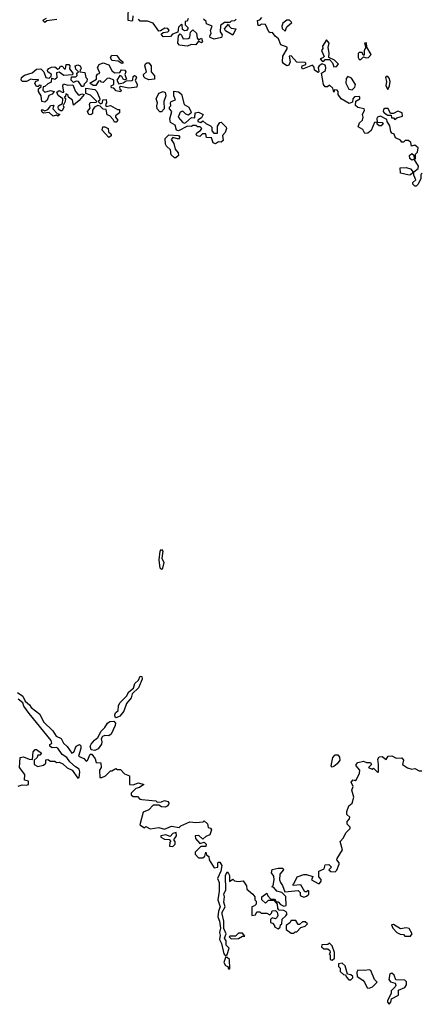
# Model space of a CAD drawing. Extents: x 2494106 to 2685573, y 758056 to 915185.
# Tile 299 of 507: x 2566737 to 2569561, y 891710 to 898630. Entities that reach past the tile are written whole.
import ezdxf

# ---------------------------------------------------------------- set-up
doc = ezdxf.new("R2010")
doc.units = 0

msp = doc.modelspace()

# ---------------------------------------------------------------- linework, layer by layer
at = {"layer": '0CON05XD'}
for points in [[(2567531.7, 898658.3), (2567530, 898625), (2567525, 898620), (2567500, 898625), (2567502.5, 898737.5)], [(2566998.3, 898631.7), (2566928.3, 898621.7), (2566915, 898610), (2566903, 898623), (2566905, 898630), (2566925, 898640)], [(2567921.7, 898638.3), (2567915, 898620), (2567901.7, 898618.3), (2567900, 898595), (2567920, 898575), (2567920, 898565), (2567910, 898555), (2567895, 898552.5), (2567881.7, 898561.7), (2567880, 898595), (2567875, 898600), (2567853, 898577), (2567848.3, 898541.7), (2567811.7, 898528.3), (2567797, 898513), (2567745, 898510), (2567731.7, 898528.3), (2567745, 898540), (2567780, 898545), (2567787.5, 898555), (2567778.3, 898568.3), (2567758.3, 898571.7), (2567728.3, 898551.7), (2567715, 898550), (2567676.2, 898606.2), (2567635, 898620), (2567585, 898620), (2567573, 898633)], [(2568260, 898635), (2568248.3, 898621.7), (2568225, 898620), (2568215, 898610), (2568178.3, 898611.7), (2568150, 898590), (2568146.7, 898545), (2568160, 898525), (2568156.7, 898505), (2568105, 898494.2), (2568076.2, 898505), (2568073.3, 898515), (2568083.3, 898535), (2568078.8, 898555), (2568090, 898585), (2568051.7, 898601.7), (2568048.3, 898618.3), (2568030, 898635)], [(2568900.7, 898159.3), (2568885, 898158.8), (2568874.2, 898174.2), (2568860, 898255), (2568887, 898273), (2568890, 898295), (2568885, 898310), (2568865, 898320), (2568843.6, 898306.4), (2568836.7, 898295), (2568840, 898265), (2568835, 898260), (2568810, 898275), (2568807, 898297), (2568795, 898310), (2568725, 898283.3), (2568720, 898295), (2568723.8, 898306.2), (2568750, 898315), (2568750, 898325), (2568745, 898330), (2568685, 898332.5), (2568645, 898377.5), (2568632.5, 898375), (2568640, 898335), (2568629.3, 898310.7), (2568615, 898306.7), (2568592.1, 898322.1), (2568585.7, 898335), (2568586.7, 898375), (2568617.5, 898425), (2568617, 898437), (2568573.1, 898453.1), (2568556.1, 898496.1), (2568533.6, 898513.6), (2568515, 898540), (2568498.3, 898538.3), (2568490, 898545), (2568466, 898596), (2568435, 898600), (2568425, 898590), (2568415, 898590), (2568410, 898625), (2568425, 898630), (2568440, 898645)], [(2568605, 898550), (2568615, 898580), (2568650, 898610), (2568635, 898627.5), (2568615, 898627.5), (2568586.7, 898605), (2568580, 898585), (2568582.5, 898567.5), (2568605, 898550)], [(2567915, 898443.8), (2567860.7, 898450.7), (2567850, 898465), (2567853.3, 898516.7), (2567865, 898530), (2567875, 898522.5), (2567886.7, 898496.7), (2567921.7, 898498.3), (2567933.8, 898506.2), (2567938, 898542), (2567955, 898560), (2567980, 898535), (2567985, 898500), (2567995, 898490), (2568015, 898500), (2568022.5, 898475), (2568015, 898467.5), (2567995, 898480), (2567975.9, 898454.1), (2567945, 898456.2), (2567915, 898443.8)], [(2568235, 898522.5), (2568185, 898552.5), (2568177.5, 898565), (2568205, 898600), (2568210, 898585), (2568225, 898570), (2568257, 898567), (2568235, 898522.5)], [(2568945, 898300), (2568965, 898302.5), (2568978.3, 898318.3), (2568950, 898345), (2568910, 898365), (2568913.3, 898395), (2568906.7, 898435), (2568912.5, 898465), (2568895, 898490), (2568867.5, 898445), (2568868.3, 898428.3), (2568860, 898415), (2568877.5, 898372.5), (2568868.3, 898361.7), (2568850, 898355), (2568865, 898340), (2568875, 898340), (2568885, 898350), (2568915, 898350), (2568937.5, 898327.5), (2568945, 898300)], [(2569135, 898350), (2569155, 898370), (2569173.3, 898363.3), (2569190, 898365), (2569207.5, 898385), (2569178.3, 898438.3), (2569175, 898467.5), (2569162.5, 898465), (2569170, 898435), (2569160, 898415), (2569158.3, 898381.7), (2569151.7, 898381.7), (2569145, 898400), (2569125, 898400), (2569118.3, 898391.7), (2569117.5, 898365), (2569125, 898350), (2569135, 898350)], [(2567455, 898322), (2567429.2, 898339.2), (2567384.2, 898344.2), (2567376.4, 898363.6), (2567385, 898380), (2567419.3, 898379.3), (2567437.5, 898355), (2567463.3, 898335), (2567462.5, 898325), (2567455, 898322)], [(2566915, 898050), (2566892.5, 898055), (2566887.5, 898095), (2566870, 898125), (2566870, 898145), (2566888.3, 898161.7), (2566888.3, 898168.3), (2566875, 898170), (2566868.3, 898161.7), (2566855, 898160), (2566843, 898183), (2566851.7, 898198.3), (2566867, 898203), (2566870, 898210), (2566835, 898206.7), (2566815, 898212), (2566785, 898196.7), (2566757, 898197), (2566747.5, 898205), (2566750, 898225), (2566770.6, 898239.4), (2566825, 898258), (2566855, 898283.8), (2566885, 898284.4), (2566908, 898265), (2566920, 898225), (2566945, 898220), (2566957.5, 898232.5), (2566960, 898245), (2566934.1, 898264.1), (2566932, 898275), (2566941.5, 898288.5), (2566962.1, 898297.9), (2566985, 898298.6), (2567005, 898282.5), (2567015, 898286.7), (2567025, 898303.3), (2567035, 898303.8), (2567055, 898282.5), (2567060, 898285), (2567064.3, 898315.7), (2567083.3, 898315), (2567090, 898305), (2567087.5, 898285), (2567110, 898255), (2567108.3, 898241.7), (2567048.3, 898238.3), (2567015, 898262.5), (2566995, 898257.5), (2566998.3, 898221.7), (2566985, 898210), (2566961.7, 898218.3), (2566958.3, 898191.7), (2566935, 898180), (2566915, 898160), (2566901.7, 898158.3), (2566900, 898135), (2566915, 898120), (2566955, 898132.5), (2566980, 898125), (2566965, 898107.5), (2566943.3, 898096.7), (2566930, 898065), (2566915, 898050)], [(2567185, 898160), (2567175, 898160), (2567150, 898195), (2567135, 898197.5), (2567115, 898190), (2567100, 898205), (2567101.7, 898228.3), (2567131.7, 898228.3), (2567141.7, 898238.3), (2567140, 898255), (2567150, 898265), (2567133, 898283), (2567127.5, 898305), (2567145, 898313.3), (2567162.5, 898305), (2567167.5, 898295), (2567170, 898285), (2567161.7, 898278.3), (2567160, 898265), (2567195, 898260), (2567202.5, 898225), (2567212.5, 898215), (2567210, 898195), (2567191.7, 898178.3), (2567185, 898160)], [(2567445, 898122.5), (2567415, 898130), (2567398.3, 898148.3), (2567381.7, 898151.7), (2567380, 898165), (2567400, 898175), (2567400, 898205), (2567369.3, 898219.3), (2567353, 898217), (2567325, 898190), (2567311.7, 898191.7), (2567305, 898200), (2567291.7, 898198.3), (2567271.7, 898168.3), (2567255, 898167.5), (2567230, 898185), (2567278.3, 898211.7), (2567277.5, 898235), (2567283.3, 898246.7), (2567300, 898255), (2567283.8, 898295), (2567295, 898315.7), (2567325, 898328), (2567365, 898313.3), (2567384.3, 898274.3), (2567405, 898257.5), (2567441.7, 898258.3), (2567453, 898277), (2567476.7, 898275), (2567483.3, 898265), (2567477.5, 898245), (2567487.5, 898212.5), (2567475, 898207.5), (2567465, 898212.5), (2567455, 898230), (2567441.7, 898238.3), (2567420, 898205), (2567435, 898180), (2567465, 898187.5), (2567485, 898200), (2567525, 898202.5), (2567531.7, 898208.3), (2567535, 898230), (2567545, 898238), (2567555, 898233.3), (2567558.8, 898221.2), (2567550, 898205), (2567563.3, 898175), (2567560, 898155), (2567505, 898150), (2567445, 898160), (2567440, 898155), (2567441.7, 898141.7), (2567450, 898135), (2567445, 898122.5)], [(2567645, 898208.1), (2567618.6, 898218.6), (2567609.7, 898229.7), (2567606.7, 898245), (2567630, 898265), (2567616.2, 898305), (2567620.8, 898319.2), (2567632, 898328), (2567645, 898326.2), (2567662.5, 898305), (2567662.5, 898265), (2567685.8, 898235.8), (2567685, 898213.3), (2567645, 898208.1)], [(2569075, 898137.5), (2569093.6, 898156.4), (2569097.5, 898175), (2569069.3, 898219.3), (2569045, 898230), (2569033, 898217), (2569030, 898185), (2569052.3, 898142.3), (2569075, 898137.5)], [(2569325, 898140), (2569337.5, 898165), (2569342.5, 898195), (2569335, 898220), (2569325, 898230), (2569315, 898230), (2569310, 898225), (2569317.5, 898195), (2569312.5, 898165), (2569325, 898140)], [(2567035, 897990), (2567025, 897990), (2567010.7, 898000.7), (2567007.5, 898015), (2567010, 898025), (2567038.3, 898041.7), (2567040, 898075), (2567007, 898097), (2566998.3, 898121.7), (2567015, 898132.5), (2567035, 898120), (2567048.3, 898121.7), (2567040, 898165), (2567045, 898180), (2567075, 898170), (2567111.7, 898171.7), (2567130, 898125), (2567145, 898107.5), (2567155, 898100), (2567175, 898110), (2567190, 898105), (2567155, 898062.5), (2567115, 898030), (2567107.5, 898065), (2567080, 898085), (2567078.3, 898098.3), (2567061.7, 898108.3), (2567058.3, 898091.7), (2567050, 898085), (2567060, 898075), (2567057.5, 898055), (2567042.5, 898027.5), (2567047.5, 898015), (2567035, 897990)], [(2567415, 897910), (2567405, 897910), (2567395, 897930), (2567370, 897955), (2567351.7, 897961.7), (2567345, 898000), (2567325, 898002.5), (2567302.5, 898022.5), (2567287, 898027), (2567262.5, 898015), (2567250, 897995), (2567248.3, 897971.7), (2567237.5, 897962.5), (2567222.5, 897965), (2567213.3, 897985), (2567231.7, 898008.3), (2567227.5, 898035), (2567231.7, 898048.3), (2567275, 898050), (2567280, 898055), (2567235, 898100), (2567201.7, 898111.7), (2567201.7, 898148.3), (2567265, 898140), (2567280, 898125), (2567300, 898075), (2567298.3, 898061.7), (2567290, 898055), (2567305, 898040), (2567320, 898045), (2567321.7, 898068.3), (2567345, 898070), (2567347.5, 898045), (2567340, 898035), (2567345, 898020), (2567375, 898027.5), (2567425, 898000), (2567438.3, 897998.3), (2567440, 897975), (2567410, 897955), (2567410, 897945), (2567427.5, 897925), (2567415, 897910)], [(2569568.3, 897551.7), (2569558.3, 897541.7), (2569557, 897513), (2569537, 897473), (2569525, 897460), (2569515, 897460), (2569502.5, 897475), (2569502.5, 897485), (2569522.5, 897505), (2569508.3, 897538.3), (2569508.3, 897561.7), (2569540, 897585), (2569541.7, 897601.7), (2569510, 897650), (2569495, 897642.5), (2569480, 897655), (2569477.5, 897675), (2569495, 897690), (2569508.3, 897678.3), (2569510, 897650), (2569515, 897650), (2569520, 897655), (2569520, 897685), (2569535, 897700), (2569538.8, 897728.8), (2569515, 897747.5), (2569491.7, 897741.7), (2569487, 897767), (2569471.7, 897781.7), (2569448.3, 897781.7), (2569435, 897770), (2569425, 897770), (2569415, 897782.5), (2569380.5, 897800.5), (2569370, 897825), (2569353.6, 897833.6), (2569347.5, 897845), (2569340, 897885), (2569320, 897915), (2569318.3, 897928.3), (2569275, 897952.5), (2569252.5, 897945), (2569247.5, 897935), (2569250, 897910), (2569287, 897907), (2569292.5, 897895), (2569280, 897885), (2569265, 897883.3), (2569250, 897895), (2569250, 897910), (2569231.7, 897908.3), (2569207.7, 897852.3), (2569186.1, 897833.9), (2569165, 897830), (2569149.3, 897859.3), (2569118.3, 897878.3), (2569127.5, 897905), (2569146.7, 897925), (2569152.5, 897945), (2569147.5, 897965), (2569162.5, 897995), (2569160, 898005), (2569115, 898013.3), (2569098.3, 898028.3), (2569101.7, 898058.3), (2569130, 898075), (2569130, 898085), (2569125, 898090), (2569091.7, 898088.3), (2569080, 898075), (2569078.3, 898051.7), (2569055, 898042.5), (2568997.5, 898075), (2568977.5, 898105), (2568977.5, 898125), (2568970, 898135), (2568951.7, 898138.3), (2568945, 898120), (2568938.3, 898148.3), (2568915, 898170), (2568900.7, 898159.3)], [(2567722, 897982), (2567704, 898005), (2567700.8, 898025), (2567706.2, 898045), (2567696, 898075), (2567716, 898115), (2567746.4, 898126.4), (2567759.3, 898119.3), (2567766, 898095), (2567750, 898055), (2567753.8, 898005), (2567735, 897982.5), (2567722, 897982)], [(2568115, 897757.5), (2568097.5, 897765), (2568085, 897800), (2568051.7, 897801.7), (2568047, 897827), (2568023, 897827), (2568005, 897810), (2567983.3, 897813.3), (2567977.5, 897825), (2567982.5, 897835), (2568009.3, 897850.7), (2568017.5, 897865), (2568007, 897877), (2567988.3, 897878.3), (2567975, 897887.5), (2567955, 897887.5), (2567945, 897880), (2567918.3, 897881.7), (2567855, 897850), (2567840, 897855), (2567829.3, 897889.3), (2567797, 897907), (2567793, 897933), (2567807.5, 897985), (2567790, 898005), (2567790, 898015), (2567800, 898025), (2567796.7, 898045), (2567803.3, 898055), (2567832.5, 898067.5), (2567821.2, 898095), (2567821.7, 898128.3), (2567855, 898122.5), (2567875, 898107.5), (2567893.2, 898033.2), (2567925.5, 898015.5), (2567940, 897985), (2567942.5, 897975), (2567925, 897960), (2567905, 897967.5), (2567885, 897987.5), (2567865, 897980), (2567852.5, 897945), (2567885, 897907.5), (2567895, 897902.5), (2567905, 897907.5), (2567945, 897942.5), (2567968.3, 897941.7), (2567970, 897975), (2567995, 897980), (2568027.5, 897965), (2568015, 897940), (2567990, 897925), (2567990, 897915), (2568011.7, 897908.3), (2568025, 897920), (2568045, 897900), (2568080, 897885), (2568087.5, 897875), (2568088.3, 897848.3), (2568103, 897833), (2568127, 897833), (2568127, 897883), (2568145, 897907.5), (2568155, 897910), (2568190, 897875), (2568192.5, 897865), (2568181.7, 897838.3), (2568163.6, 897816.4), (2568168.3, 897781.7), (2568155, 897770), (2568135, 897772.5), (2568115, 897757.5)], [(2567005, 897952.5), (2566995, 897960), (2566972.5, 897952.5), (2566945, 897977.5), (2566905, 897972.5), (2566895, 897980), (2566890, 897995), (2566895, 898000), (2566915, 897990), (2566935, 898000), (2566950, 898015), (2566953, 898027), (2566975, 898030), (2566980, 898025), (2566971.7, 898018.3), (2566970, 898005), (2567001.7, 897971.7), (2567020, 897965), (2567005, 897952.5)], [(2569375, 897930), (2569388.3, 897941.7), (2569428.3, 897951.7), (2569426.4, 897976.4), (2569395, 897986.7), (2569365, 897970), (2569345, 897970), (2569327, 898007), (2569305, 898006.7), (2569295, 898000), (2569292.5, 897985), (2569300, 897975), (2569325, 897960), (2569348.3, 897958.3), (2569351.7, 897941.7), (2569365, 897940), (2569375, 897930)], [(2567365, 897802.5), (2567317.5, 897855), (2567323, 897877), (2567335, 897877.5), (2567360, 897865), (2567361.7, 897841.7), (2567380, 897825), (2567380, 897815), (2567365, 897802.5)], [(2567835, 897660), (2567825, 897660), (2567801.2, 897681.2), (2567797.5, 897715), (2567770.5, 897740.5), (2567763.3, 897755), (2567760, 897795), (2567785, 897820), (2567855, 897817.5), (2567862.5, 897805), (2567855, 897790), (2567815, 897803.3), (2567801.2, 897788.8), (2567821.2, 897761.2), (2567829.3, 897719.3), (2567851.2, 897695), (2567853.3, 897676.7), (2567835, 897660)], [(2569475, 897537.5), (2569415, 897552.5), (2569411.7, 897588.3), (2569455, 897592.5), (2569485, 897582.5), (2569500, 897565), (2569498.3, 897551.7), (2569485, 897540), (2569475, 897537.5)], [(2567735, 894766.2), (2567724.4, 894775), (2567718.8, 894835), (2567724.4, 894895), (2567735, 894905.7), (2567743.8, 894895), (2567736, 894845), (2567750, 894815), (2567742, 894775), (2567735, 894766.2)], [(2567415, 893722.9), (2567408.1, 893728.1), (2567405.6, 893745), (2567410.9, 893759.1), (2567430, 893775), (2567431.3, 893808.7), (2567440.6, 893829.4), (2567487.5, 893875), (2567504.4, 893905.6), (2567538.5, 893931.5), (2567546.4, 893965), (2567571.5, 893988.5), (2567584.6, 894015.4), (2567595, 894013.3), (2567597.8, 893995), (2567573.1, 893935), (2567527, 893893), (2567521.4, 893865), (2567489.4, 893825), (2567470, 893770), (2567442, 893735), (2567415, 893722.9)], [(2566721.2, 893901.2), (2566759.2, 893875), (2566775, 893840), (2566805.6, 893815.6), (2566818.8, 893795), (2566878.3, 893748.3), (2566904.6, 893694.6), (2566971.4, 893631.4), (2566994.5, 893594.5), (2567029.2, 893579.2), (2567045.9, 893545.9), (2567071.7, 893521.7), (2567104.2, 893474.2), (2567118.8, 893481.2), (2567135, 893523.3), (2567157, 893537), (2567167, 893527), (2567168.3, 893508.3), (2567150, 893455), (2567187.5, 893437.5), (2567205, 893420), (2567215, 893422.5), (2567232, 893468), (2567245, 893468.8), (2567267.5, 893435), (2567275, 893410), (2567308.3, 893408.3), (2567310, 893375), (2567297.5, 893355), (2567300, 893305), (2567315, 893303.3), (2567340, 893315), (2567375, 893350), (2567385, 893350), (2567413, 893367), (2567425, 893360), (2567445, 893360), (2567475, 893330), (2567510, 893315), (2567510, 893255), (2567535, 893252.5), (2567572.5, 893267.5), (2567610, 893255), (2567580, 893235), (2567553, 893227), (2567520, 893195), (2567521.7, 893181.7), (2567535, 893170), (2567565, 893170), (2567583, 893153), (2567595, 893150), (2567695, 893140), (2567705, 893130), (2567735, 893132.5), (2567755, 893143.3), (2567780, 893135), (2567786.2, 893125), (2567783.3, 893115), (2567775, 893102.5), (2567760, 893095), (2567735, 893097.5), (2567715, 893110), (2567675, 893110), (2567645, 893076.2), (2567605, 893060), (2567585, 892980), (2567581.7, 892971.7), (2567615, 892950), (2567625, 892960), (2567655, 892942.5), (2567715, 892952.5), (2567755, 892940), (2567805, 892962.5), (2567857.5, 892952.5), (2567870, 892965), (2567933, 892993), (2567975, 892987.5), (2568027.5, 892992.5), (2568035, 893000), (2568058.3, 892978.3), (2568061.7, 892951.7), (2568078.3, 892948.3), (2568087, 892937), (2568075, 892900), (2568045, 892890), (2568025, 892870), (2567997, 892897), (2567970, 892895), (2567972.5, 892875), (2568005, 892840), (2568035, 892850), (2568047.5, 892835), (2568045, 892820), (2568011.7, 892818.3), (2567971.7, 892778.3), (2567970, 892765), (2567995, 892740), (2568025, 892740), (2568038.3, 892751.7), (2568045, 892780), (2568051.7, 892761.7), (2568068.3, 892748.3), (2568070, 892725), (2568105, 892670), (2568130, 892675), (2568130, 892705), (2568135, 892710), (2568145, 892710), (2568157.5, 892685), (2568152.5, 892645), (2568127.5, 892595), (2568138.8, 892565), (2568138.8, 892505), (2568130, 892445), (2568146.7, 892395), (2568134, 892365), (2568131.2, 892325), (2568142, 892295), (2568148.8, 892245), (2568141.2, 892215), (2568146.7, 892195), (2568142.5, 892165), (2568157, 892137), (2568173.3, 892065), (2568185, 892050), (2568195, 892060), (2568210, 892105), (2568190, 892125), (2568190, 892155), (2568177.5, 892175), (2568190, 892205), (2568173.6, 892243.6), (2568173.3, 892295), (2568161.2, 892345), (2568162, 892358), (2568182.5, 892395), (2568173, 892427), (2568177.5, 892465), (2568172.5, 892485), (2568187.5, 892515), (2568183.6, 892616.4)], [(2566727, 893243), (2566755, 893252.5), (2566785, 893250), (2566800, 893255), (2566798.3, 893278.3), (2566770, 893285), (2566772.5, 893325), (2566736.7, 893375), (2566740, 893445), (2566765, 893450), (2566805, 893432.5), (2566828.3, 893431.7), (2566832.5, 893485), (2566845, 893500), (2566855, 893500), (2566890, 893475), (2566878.3, 893461.7), (2566865, 893460), (2566860, 893445), (2566840, 893425), (2566840, 893395), (2566865, 893382.5), (2566905, 893390), (2566920, 893405), (2566921.7, 893428.3), (2566935, 893430), (2566955, 893420), (2566985, 893420), (2566995, 893410), (2567015, 893412.5), (2567040.7, 893400.7), (2567071.7, 893371.7), (2567106.4, 893356.4), (2567145, 893300), (2567156.4, 893303.6), (2567161.2, 893345), (2567155, 893363.3), (2567129.2, 893379.2), (2567090, 893415), (2567068, 893445), (2567036.8, 893466.8), (2567005, 893510), (2566994.1, 893515.9), (2566965, 893512.5), (2566950, 893525), (2566950, 893535), (2566963.3, 893545), (2566959.2, 893565), (2566804.4, 893754.4), (2566765.8, 893805), (2566758.8, 893828.8), (2566727.1, 893855)], [(2567265, 893493.3), (2567238.8, 893498.8), (2567233.3, 893525), (2567240.8, 893539.2), (2567262.9, 893567.1), (2567287.5, 893585), (2567309.5, 893630.5), (2567336, 893655), (2567354.2, 893685.8), (2567371.5, 893698.5), (2567399.8, 893699.8), (2567410, 893685), (2567409.7, 893670.3), (2567380.5, 893609.5), (2567365, 893598), (2567335, 893598.9), (2567318.6, 893591.4), (2567310, 893575), (2567315.6, 893555), (2567312.6, 893537.4), (2567288, 893505), (2567265, 893493.3)], [(2568183.6, 892616.4), (2568195, 892640), (2568205, 892630), (2568212.5, 892615), (2568213, 892573), (2568235, 892590), (2568248.3, 892578.3), (2568275, 892572.5), (2568308.3, 892578.3), (2568331.7, 892541.7), (2568335, 892520), (2568377.5, 892485), (2568390, 892465), (2568390, 892445), (2568400, 892435), (2568400, 892415), (2568388.3, 892401.7), (2568370, 892395), (2568370, 892335), (2568395, 892340), (2568405, 892360), (2568425, 892360), (2568435, 892350), (2568475, 892350), (2568495, 892340), (2568508.3, 892351.7), (2568513, 892367), (2568535, 892370), (2568548.3, 892358.3), (2568552.5, 892335), (2568548.3, 892321.7), (2568535, 892310), (2568511.7, 892318.3), (2568500, 892305), (2568500, 892285), (2568515, 892280), (2568530, 892265), (2568530, 892255), (2568555, 892240), (2568568.3, 892251.7), (2568571.7, 892268.3), (2568580, 892275), (2568581.7, 892308.3), (2568609.3, 892330.7), (2568617.5, 892345), (2568610, 892360), (2568595, 892370), (2568561.7, 892371.7), (2568552.5, 892382.5), (2568550, 892415), (2568530, 892440), (2568485, 892440), (2568465, 892420), (2568440, 892445), (2568440, 892465), (2568475, 892490), (2568481.7, 892471.7), (2568501.7, 892451.7), (2568528.3, 892448.3), (2568540, 892430), (2568555, 892430), (2568571.7, 892411.7), (2568595, 892400), (2568610, 892405), (2568608.3, 892468.3), (2568580, 892495), (2568546.2, 892506.2), (2568525, 892530), (2568510, 892535), (2568520, 892545), (2568526.7, 892585), (2568525, 892610), (2568507.5, 892635), (2568511.7, 892658.3), (2568555, 892667.5), (2568586.7, 892666.7), (2568592.5, 892655), (2568567.5, 892625), (2568563.3, 892585), (2568570, 892565), (2568585.9, 892545.9), (2568601.7, 892501.7), (2568695, 892510), (2568710, 892495), (2568710, 892475), (2568735, 892462.5), (2568755, 892470), (2568770, 892485), (2568770, 892505), (2568765, 892510), (2568755, 892500), (2568741.7, 892501.7), (2568715, 892550), (2568660, 892545), (2568660, 892555), (2568668.3, 892561.7), (2568687.5, 892605), (2568735, 892623.3), (2568753, 892623), (2568798.3, 892608.3), (2568790, 892585), (2568835, 892560), (2568845, 892560), (2568857.5, 892575), (2568857, 892587), (2568840, 892605), (2568840, 892645), (2568878.3, 892661.7), (2568885, 892690), (2568911.7, 892691.7), (2568930, 892675), (2568910, 892655), (2568925, 892642.5), (2568955, 892640), (2568967, 892653), (2568982.5, 892695), (2568982.5, 892705), (2568967.5, 892725), (2568970, 892735), (2569006.7, 892795), (2568990, 892855), (2569015, 892880), (2569030, 892915), (2569060, 892945), (2569060, 892955), (2569040, 892975), (2569040, 892995), (2569057, 893013), (2569057.5, 893025), (2569037.5, 893045), (2569036.7, 893065), (2569052.5, 893105), (2569076.1, 893123.9), (2569087.5, 893165), (2569073.8, 893215), (2569081.7, 893241.7), (2569068.3, 893271.7), (2569081.7, 893288.3), (2569095, 893282.5), (2569105, 893290), (2569127.5, 893335), (2569130, 893355), (2569103.8, 893385), (2569104.1, 893395.9), (2569115, 893410), (2569155, 893420), (2569175, 893410), (2569205, 893410), (2569210, 893395), (2569190, 893375), (2569215, 893362.5), (2569225, 893370), (2569255, 893340), (2569260, 893345), (2569261.2, 893395), (2569256.4, 893433.6), (2569265, 893450), (2569285, 893452.5), (2569315, 893430), (2569327, 893453), (2569355, 893457.5), (2569385, 893440), (2569425, 893442.5), (2569436.7, 893425), (2569430, 893395), (2569465, 893372.5), (2569495, 893362.5), (2569515, 893367.5), (2569545, 893350), (2569565, 893350)], [(2568935, 893377.5), (2568927.5, 893385), (2568938.8, 893445), (2568955, 893463.8), (2568973.3, 893463.3), (2568987, 893447), (2568987.5, 893425), (2568969.3, 893400.7), (2568945, 893382.5), (2568935, 893377.5)], [(2567815, 892820), (2567830, 892835), (2567830, 892855), (2567820, 892865), (2567840, 892895), (2567838.3, 892918.3), (2567815, 892910), (2567795, 892890), (2567765, 892900), (2567730, 892895), (2567730, 892885), (2567755, 892870), (2567788.3, 892868.3), (2567800, 892855), (2567793, 892847), (2567791.7, 892821.7), (2567815, 892820)], [(2568665, 892210), (2568675, 892220), (2568685, 892220), (2568715, 892250), (2568745, 892260), (2568760, 892275), (2568745, 892290), (2568725, 892290), (2568705, 892270), (2568695, 892270), (2568678.3, 892298.3), (2568645, 892300), (2568636.7, 892283.3), (2568610, 892265), (2568610, 892235), (2568645, 892210), (2568665, 892210)], [(2569485, 892190), (2569497.5, 892205), (2569475, 892242.5), (2569455, 892247.5), (2569415, 892240), (2569365, 892270), (2569351.7, 892268.3), (2569360, 892245), (2569390, 892215), (2569413, 892203), (2569435, 892200), (2569445, 892190), (2569485, 892190)], [(2568225, 892170), (2568275, 892172.5), (2568305, 892190), (2568320, 892190), (2568305, 892210), (2568275, 892210), (2568255, 892190), (2568215, 892190), (2568210, 892185), (2568225, 892170)], [(2568935, 892020), (2568950, 892035), (2568950, 892075), (2568935, 892120), (2568915, 892140), (2568905, 892130), (2568861.7, 892128.3), (2568860, 892115), (2568875, 892100), (2568905, 892100), (2568918.3, 892088.3), (2568920, 892075), (2568912.5, 892065), (2568920, 892055), (2568920, 892025), (2568935, 892020)], [(2568215, 891960), (2568212.5, 892025), (2568195, 892040), (2568185, 892040), (2568173.6, 892003.6), (2568183.6, 891983.6), (2568200, 891975), (2568205, 891960), (2568215, 891960)], [(2569051.7, 891881.7), (2569065, 891882.5), (2569080, 891895), (2569080, 891905), (2569065, 891917.5), (2569041.7, 891921.7), (2569025, 891980), (2569005, 892000), (2568980, 891995), (2568980, 891975), (2568990, 891965), (2568991.7, 891941.7), (2569015, 891920), (2569028.3, 891918.3), (2569035, 891900), (2569051.7, 891881.7)], [(2569195, 891822.5), (2569218.3, 891831.7), (2569250, 891865), (2569232.5, 891885), (2569207, 891947), (2569195, 891952.5), (2569165, 891947.5), (2569115, 891950), (2569107.5, 891935), (2569110, 891905), (2569149.3, 891879.3), (2569162.5, 891865), (2569180, 891825), (2569195, 891822.5)], [(2569335, 891710), (2569347.5, 891725), (2569351.7, 891748.3), (2569400, 891775), (2569401.7, 891808.3), (2569445, 891827.5), (2569457, 891847), (2569457, 891867), (2569445, 891880), (2569381.7, 891881.7), (2569370, 891915), (2569355, 891930), (2569340, 891925), (2569332.5, 891885), (2569345, 891867.5), (2569378.3, 891858.3), (2569382.5, 891845), (2569378.3, 891831.7), (2569350, 891805), (2569350, 891785), (2569323, 891737), (2569322.5, 891725), (2569335, 891710)]]:
    msp.add_lwpolyline(points, dxfattribs=at)

doc.saveas('drawing.dxf')
